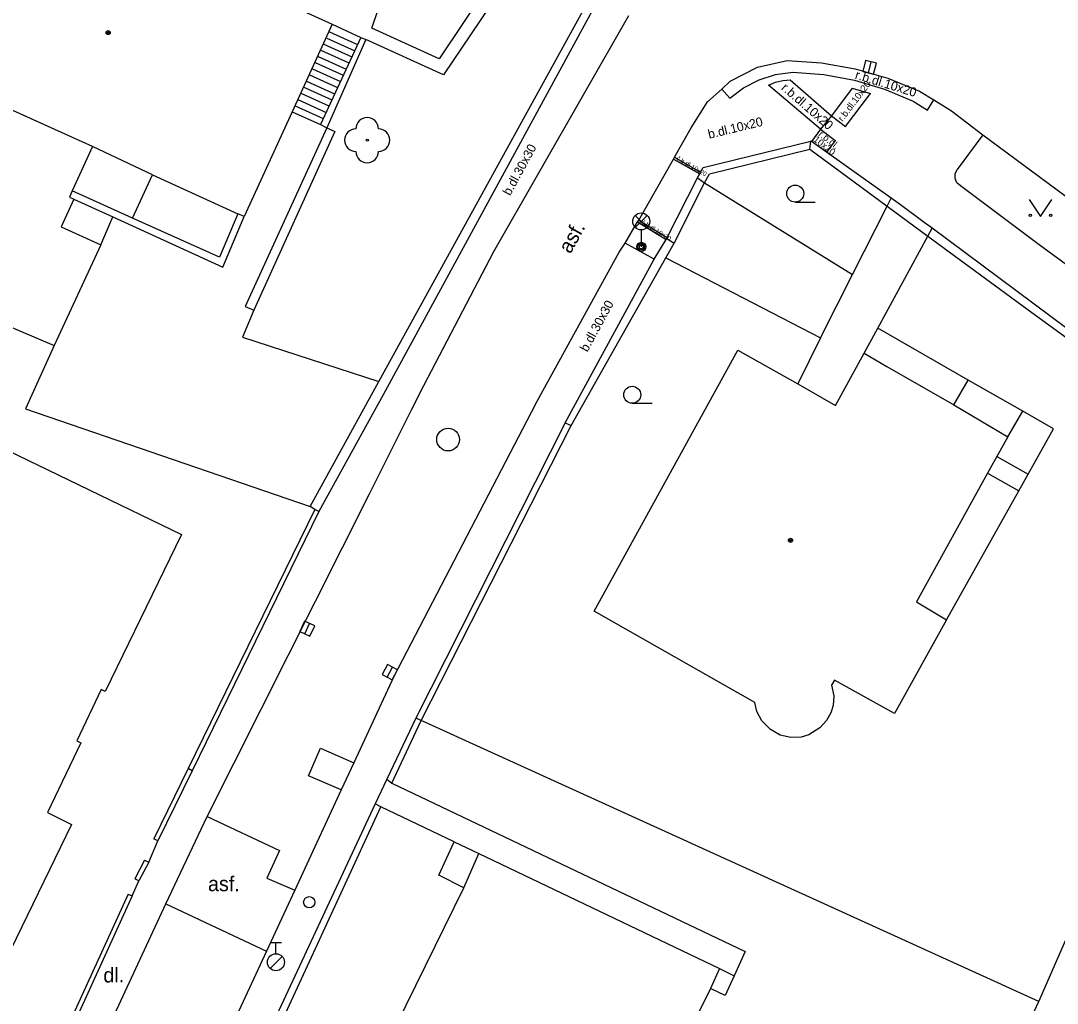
# Model space of a CAD drawing. Extents: x -600309 to -598967, y -1161267 to -1160292.
# Drawn here: x -600079.68 to -600033.91, y -1160403.65 to -1160360.27 of the extents above; entities that cross this region are included whole.
import ezdxf

# ---------------------------------------------------------------- set-up
doc = ezdxf.new("R2010")
doc.units = 0
for name, color, linetype in [('Level 10', 7, 'Continuous'), ('Level 11', 7, 'Continuous'), ('Level 22', 7, 'Continuous'), ('Level 27', 7, 'Continuous'), ('Level 28', 7, 'Continuous'), ('Level 33', 7, 'Continuous'), ('Level 36', 7, 'Continuous'), ('Level 39', 7, 'Continuous'), ('Level 40', 7, 'Continuous'), ('Level 5', 7, 'Continuous'), ('Level 51', 7, 'Continuous'), ('Level 7', 7, 'Continuous'), ('Level 8', 7, 'Continuous')]:
    doc.layers.add(name, color=color, linetype=linetype)

msp = doc.modelspace()

# ---------------------------------------------------------------- linework, layer by layer
at = {"layer": 'Level 10'}
for points in [[(-600058.79, -1160370.45), (-600052.83, -1160360.04)], [(-600050.08, -1160364.99), (-600049.35, -1160363.85), (-600048.72, -1160363.28), (-600048.35, -1160362.94), (-600047.15, -1160362.32), (-600045.83, -1160362.02)], [(-600045.83, -1160362.02), (-600044.32, -1160362.12)], [(-600044.32, -1160362.12), (-600042.84, -1160362.39), (-600041.39, -1160362.8), (-600039.99, -1160363.37)], [(-600039.99, -1160363.37), (-600039.36, -1160363.76), (-600038.58, -1160364.24), (-600037.19, -1160365.3), (-600031.42, -1160369.57)], [(-600056.95, -1160377.2), (-600053.26, -1160370.48), (-600052.99, -1160370.09), (-600052.44, -1160369.15), (-600052.39, -1160369.07), (-600050.86, -1160366.38), (-600050.81, -1160366.29), (-600050.08, -1160364.99)], [(-600071.45, -1160395.4), (-600064.28, -1160381.15), (-600062.42, -1160377.45), (-600061.88, -1160376.37), (-600058.79, -1160370.45)], [(-600056.95, -1160377.2), (-600063.2, -1160389.2199), (-600064.9699, -1160393.03)], [(-600064.9699, -1160393.03), (-600065.53, -1160394.23)], [(-600065.53, -1160394.23), (-600067.58, -1160398.6599)], [(-600073.28, -1160399.26), (-600071.45, -1160395.4)], [(-600067.58, -1160398.6599), (-600068.83, -1160401.35)], [(-600123.86, -1160508.11), (-600109.68, -1160477.9099), (-600096.82, -1160450.26), (-600078.17, -1160409.84), (-600075.92, -1160404.97), (-600073.28, -1160399.26)], [(-600068.83, -1160401.35), (-600076.75, -1160418.43), (-600077.93, -1160420.98), (-600079.35, -1160424.05), (-600096.3, -1160460.77), (-600098.42, -1160465.36), (-600103.4, -1160476.16), (-600106.01, -1160481.8), (-600120.01, -1160512.12)]]:
    msp.add_lwpolyline(points, dxfattribs=at)
at = {"layer": 'Level 11'}
for points in [[(-600056.97, -1160355.61), (-600061.21, -1160361.95), (-600064.18, -1160360.6), (-600063.91, -1160359.82)], [(-600056.53, -1160355.98), (-600061.01, -1160362.65), (-600064.44, -1160361.1)], [(-600065.93, -1160360.42), (-600064.6599, -1160361)], [(-600064.6599, -1160361), (-600066.45, -1160364.85)], [(-600066.17, -1160361.03), (-600064.93, -1160361.59)], [(-600064.6599, -1160361), (-600064.44, -1160361.1), (-600066.1599, -1160364.99)], [(-600066.05, -1160360.75), (-600064.81, -1160361.31)], [(-600066.43, -1160361.57), (-600065.19, -1160362.13)], [(-600066.3, -1160361.3), (-600065.06, -1160361.86)], [(-600066.55, -1160361.84), (-600065.31, -1160362.4)], [(-600066.8, -1160362.39), (-600065.56, -1160362.95)], [(-600066.68, -1160362.11), (-600065.44, -1160362.67)], [(-600067.06, -1160362.93), (-600065.82, -1160363.49)], [(-600066.93, -1160362.66), (-600065.69, -1160363.22)], [(-600048.37, -1160363.69), (-600047.76, -1160363.23), (-600047.08, -1160362.88), (-600046.35, -1160362.64), (-600045.59, -1160362.53)], [(-600045.7, -1160362.87), (-600043.88, -1160364.46), (-600044.36, -1160365.06), (-600046.66, -1160363.11)], [(-600046.66, -1160363.11), (-600046.35, -1160362.98), (-600046.03, -1160362.9), (-600045.7, -1160362.87)], [(-600045.59, -1160362.53), (-600044.22, -1160362.64), (-600042.86, -1160362.89), (-600041.54, -1160363.29), (-600040.27, -1160363.82)], [(-600067.18, -1160363.2), (-600065.94, -1160363.76)], [(-600048.37, -1160363.69), (-600048.72, -1160363.28)], [(-600042.97, -1160363.24), (-600043.88, -1160364.46)], [(-600042.97, -1160363.24), (-600042.16, -1160363.48)], [(-600067.44, -1160363.75), (-600066.2, -1160364.31)], [(-600067.31, -1160363.47), (-600066.07, -1160364.03)], [(-600043.26, -1160364.93), (-600042.16, -1160363.48)], [(-600040.27, -1160363.82), (-600039.64, -1160364.21)], [(-600039.64, -1160364.21), (-600039.36, -1160363.76)], [(-600067.69, -1160364.29), (-600066.45, -1160364.85)], [(-600067.56, -1160364.02), (-600066.32, -1160364.58)], [(-600043.88, -1160364.46), (-600043.26, -1160364.93)], [(-600066.1599, -1160364.99), (-600069.77, -1160372.88), (-600069.39, -1160373.04)], [(-600066.1599, -1160364.99), (-600065.81, -1160365.15), (-600069.39, -1160373.04)], [(-600066.45, -1160364.85), (-600066.1599, -1160364.99)], [(-600044.36, -1160365.06), (-600044.76, -1160365.6)], [(-600044.36, -1160365.06), (-600043.71, -1160365.56)], [(-600043.71, -1160365.56), (-600044.1, -1160366.07)], [(-600037.19, -1160365.3), (-600038.33, -1160366.84)], [(-600076.51, -1160365.82), (-600077.4099, -1160367.78)], [(-600050.86, -1160366.38), (-600049.7, -1160367.03)], [(-600050.81, -1160366.29), (-600049.66, -1160366.95)], [(-600073.86, -1160367.07), (-600070.1, -1160368.79)], [(-600038.42, -1160367.23), (-600038.42, -1160367.03), (-600038.33, -1160366.84)], [(-600050.83, -1160370.08), (-600049.48, -1160367.42)], [(-600049.48, -1160367.42), (-600042.95, -1160371.4699)], [(-600038.19, -1160367.56), (-600038.34, -1160367.42), (-600038.42, -1160367.23)], [(-600094.42, -1160367.7), (-600078.2, -1160374.61)], [(-600077.4099, -1160367.78), (-600077.53, -1160368.05), (-600077.34, -1160368.14)], [(-600074.75, -1160368.98), (-600077.4099, -1160367.78)], [(-600031.75, -1160372.33), (-600034.71, -1160370.16), (-600038.19, -1160367.56)], [(-600077.34, -1160368.14), (-600077.89, -1160369.36), (-600076.15, -1160370.1599)], [(-600077.34, -1160368.14), (-600075.61, -1160368.93)], [(-600042.95, -1160371.4699), (-600041.42, -1160368.45)], [(-600041.42, -1160368.45), (-600039.62, -1160369.78)], [(-600075.61, -1160368.93), (-600070.76, -1160371.15), (-600069.81, -1160368.9099)], [(-600076.15, -1160370.1599), (-600075.61, -1160368.93)], [(-600052.44, -1160369.15), (-600051.18, -1160369.93)], [(-600052.39, -1160369.07), (-600051.13, -1160369.84)], [(-600041.84, -1160373.84), (-600039.62, -1160369.78)], [(-600076.15, -1160370.1599), (-600078.2, -1160374.61)], [(-600051.71, -1160370.79), (-600052.99, -1160370.09)], [(-600051.2, -1160370.73), (-600044.36, -1160374.26)], [(-600044.36, -1160374.26), (-600042.95, -1160371.4699)], [(-600069.39, -1160373.04), (-600069.89, -1160374.24), (-600063.87, -1160376.2)], [(-600042.44, -1160374.94), (-600041.84, -1160373.84)], [(-600037.84, -1160376.13), (-600041.84, -1160373.84)], [(-600044.36, -1160374.26), (-600045.36, -1160376.3)], [(-600078.2, -1160374.61), (-600079.4699, -1160377.4)], [(-600038.48, -1160377.2199), (-600037.84, -1160376.13)], [(-600035.43, -1160377.51), (-600037.84, -1160376.13)], [(-600079.4699, -1160377.4), (-600066.9, -1160381.72)], [(-600036.1, -1160378.64), (-600035.43, -1160377.51)], [(-600034.07, -1160378.28), (-600035.43, -1160377.51)], [(-600035.2, -1160380.29), (-600034.07, -1160378.28)], [(-600036.58, -1160379.51), (-600035.2, -1160380.29)], [(-600036.99, -1160380.25), (-600035.61, -1160381.03)], [(-600035.61, -1160381.03), (-600035.2, -1160380.29)], [(-600038.8, -1160386.7199), (-600035.61, -1160381.03)], [(-600065.53, -1160394.23), (-600066.98, -1160393.61), (-600066.44, -1160392.39), (-600064.9699, -1160393.03)], [(-600063.29, -1160393.93), (-600047.69, -1160401.36)], [(-600060.54, -1160396.52), (-600063.78, -1160394.9699)], [(-600071.45, -1160395.4), (-600068.26, -1160396.9), (-600068.81, -1160398.12), (-600067.58, -1160398.6599)], [(-600061.2199, -1160398), (-600060.54, -1160396.52)], [(-600060.54, -1160396.52), (-600059.45, -1160397.04)], [(-600060.11, -1160398.56), (-600061.2199, -1160398)], [(-600073.28, -1160399.26), (-600068.83, -1160401.35)], [(-600047.69, -1160401.36), (-600048.17, -1160402.44)], [(-600048.82, -1160402.12), (-600048.17, -1160402.44)], [(-600048.17, -1160402.44), (-600048.57, -1160403.3), (-600049.2199, -1160403)]]:
    msp.add_lwpolyline(points, dxfattribs=at)
at = {"layer": 'Level 22'}
msp.add_circle((-600064.38, -1160365.54), 0.05, dxfattribs=at)
for centre, start, end in [((-600064.38, -1160365.04), 0, 180), ((-600064.88, -1160365.54), 90, 270), ((-600063.88, -1160365.54), 270, 90), ((-600064.38, -1160366.04), 180, 0)]:
    msp.add_arc(centre, 0.5, start, end, dxfattribs=at)
at = {"layer": 'Level 27'}
for p, q in [((-600042.1399, -1160362.0773), (-600042.2601, -1160362.5627)), ((-600067.1353, -1160387.3367), (-600066.9247, -1160386.8833)), ((-600063.4973, -1160389.2508), (-600063.2627, -1160388.8092))]:
    msp.add_line(p, q, dxfattribs=at)
for points in [[(-600042.3825, -1160362.0172), (-600042.5028, -1160362.5025), (-600042.0175, -1160362.6228), (-600041.8972, -1160362.1375)], [(-600066.9086, -1160387.442), (-600066.698, -1160386.9886), (-600067.1514, -1160386.778), (-600067.362, -1160387.2314)], [(-600063.2766, -1160389.3681), (-600063.0419, -1160388.9266), (-600063.4834, -1160388.6919), (-600063.7181, -1160389.1334)]]:
    msp.add_lwpolyline(points, close=True, dxfattribs=at)
msp.add_circle((-600060.81, -1160378.76), 0.5, dxfattribs=at)
at = {"layer": 'Level 28'}
for p, q in [((-600068.6599, -1160400.965), (-600068.1599, -1160400.965)), ((-600068.4099, -1160401.465), (-600068.4099, -1160400.965)), ((-600068.6679, -1160402.112), (-600068.1379, -1160401.582))]:
    msp.add_line(p, q, dxfattribs=at)
for centre, radius in [((-600066.94, -1160399.19), 0.25), ((-600068.4099, -1160401.84), 0.375)]:
    msp.add_circle(centre, radius, dxfattribs=at)
at = {"layer": 'Level 33'}
for p, q in [((-600052.545, -1160369.39), (-600052.015, -1160368.86)), ((-600052.545, -1160368.86), (-600052.015, -1160369.39)), ((-600052.28, -1160369.5), (-600052.28, -1160370.25))]:
    msp.add_line(p, q, dxfattribs=at)
for centre, radius in [((-600052.28, -1160369.125), 0.375), ((-600052.28, -1160370.25), 0.2), ((-600052.28, -1160370.25), 0.1445), ((-600052.28, -1160370.25), 0.0876)]:
    msp.add_circle(centre, radius, dxfattribs=at)
at = {"layer": 'Level 36'}
for p, q in [((-600045.48, -1160368.275), (-600044.605, -1160368.275)), ((-600052.68, -1160377.155), (-600051.805, -1160377.155))]:
    msp.add_line(p, q, dxfattribs=at)
msp.add_lwpolyline([(-600035.15, -1160368.16), (-600034.65, -1160368.91), (-600034.15, -1160368.16)], dxfattribs=at)
for centre, radius in [((-600045.4801, -1160367.8999), 0.375), ((-600035.1002, -1160368.8598), 0.05), ((-600034.2008, -1160368.8598), 0.05), ((-600052.6801, -1160376.7799), 0.375)]:
    msp.add_circle(centre, radius, dxfattribs=at)
at = {"layer": 'Level 39'}
for centre, radius in [((-600075.82, -1160360.79), 0.09), ((-600075.82, -1160360.79), 0.0398), ((-600045.69, -1160383.21), 0.09), ((-600045.69, -1160383.21), 0.0398)]:
    msp.add_circle(centre, radius, dxfattribs=at)
at = {"layer": 'Level 5'}
for points in [[(-600069.83, -1160358.63), (-600065.93, -1160360.42)], [(-600065.93, -1160360.42), (-600067.69, -1160364.29)], [(-600076.51, -1160365.82), (-600085.19, -1160361.9)], [(-600067.69, -1160364.29), (-600069.81, -1160368.9099)], [(-600073.86, -1160367.07), (-600076.51, -1160365.82)], [(-600074.75, -1160368.98), (-600073.86, -1160367.07)], [(-600070.1, -1160368.79), (-600070.9099, -1160370.71)], [(-600069.81, -1160368.9099), (-600070.1, -1160368.79)], [(-600070.9099, -1160370.71), (-600074.75, -1160368.98)], [(-600054.36, -1160386.33), (-600048.02, -1160374.81)], [(-600048.02, -1160374.81), (-600045.36, -1160376.3)], [(-600043.7, -1160377.25), (-600042.44, -1160374.94)], [(-600042.44, -1160374.94), (-600041.43, -1160375.53)], [(-600041.43, -1160375.53), (-600038.48, -1160377.2199)], [(-600045.36, -1160376.3), (-600043.7, -1160377.25)], [(-600084.83, -1160377.04), (-600072.58, -1160382.95)], [(-600038.48, -1160377.2199), (-600036.1, -1160378.64)], [(-600036.1, -1160378.64), (-600036.58, -1160379.51)], [(-600036.58, -1160379.51), (-600036.99, -1160380.25)], [(-600036.99, -1160380.25), (-600040.13, -1160385.92)], [(-600072.58, -1160382.95), (-600075.95, -1160389.89)], [(-600040.13, -1160385.92), (-600038.8, -1160386.7199)], [(-600047.26, -1160390.37), (-600054.36, -1160386.33)], [(-600038.8, -1160386.7199), (-600041.1, -1160390.85)], [(-600043.74, -1160389.39), (-600043.88, -1160389.61)], [(-600041.1, -1160390.85), (-600043.74, -1160389.39)], [(-600076.13, -1160389.8), (-600077.21, -1160392.06)], [(-600075.95, -1160389.89), (-600076.13, -1160389.8)], [(-600043.88, -1160389.61), (-600043.78, -1160390.08)], [(-600047.17, -1160390.77), (-600047.26, -1160390.37)], [(-600043.78, -1160390.08), (-600043.81, -1160390.5)], [(-600046.95, -1160391.18), (-600047.17, -1160390.77)], [(-600043.9099, -1160390.82), (-600044.1, -1160391.17)], [(-600043.81, -1160390.5), (-600043.9099, -1160390.82)], [(-600046.58, -1160391.56), (-600046.95, -1160391.18)], [(-600044.1, -1160391.17), (-600044.39, -1160391.49)], [(-600046.15, -1160391.81), (-600046.58, -1160391.56)], [(-600045.67, -1160391.9099), (-600046.15, -1160391.81)], [(-600044.88, -1160391.79), (-600045.2199, -1160391.9)], [(-600044.39, -1160391.49), (-600044.88, -1160391.79)], [(-600077.03, -1160392.15), (-600078.5, -1160395.23)], [(-600077.21, -1160392.06), (-600077.03, -1160392.15)], [(-600045.2199, -1160391.9), (-600045.67, -1160391.9099)], [(-600078.5, -1160395.23), (-600077.44, -1160395.76)], [(-600077.44, -1160395.76), (-600080.36, -1160401.79)], [(-600060.11, -1160398.56), (-600059.45, -1160397.04)], [(-600059.45, -1160397.04), (-600048.82, -1160402.12)], [(-600064.35, -1160407.18), (-600060.11, -1160398.56)], [(-600048.82, -1160402.12), (-600049.2199, -1160403)], [(-600049.2199, -1160403), (-600053.75, -1160412.19)]]:
    msp.add_lwpolyline(points, dxfattribs=at)
at = {"layer": 'Level 51'}
for points in [[(-600034.7199, -1160403.57), (-600030.74, -1160394.46)], [(-600043.13, -1160421.63), (-600034.7199, -1160403.57)]]:
    msp.add_lwpolyline(points, dxfattribs=at)
at = {"layer": 'Level 7'}
for points in [[(-600066.9, -1160381.72), (-600063.87, -1160376.2), (-600054.13, -1160358.49), (-600053.98, -1160358.25), (-600054.33, -1160357.93)], [(-600054.13, -1160357.67), (-600053.52, -1160358.22), (-600054.17, -1160359.3), (-600063.68, -1160376.79), (-600065.72, -1160380.5), (-600066.51, -1160381.94)], [(-600049.79, -1160367.2), (-600049.7, -1160367.03), (-600049.66, -1160366.95), (-600049.55, -1160366.74), (-600044.79, -1160365.58)], [(-600044.83, -1160365.93), (-600044.79, -1160365.58)], [(-600040.83, -1160368.39), (-600041.24, -1160368.1), (-600044.1, -1160366.07), (-600044.76, -1160365.6), (-600044.79, -1160365.58)], [(-600049.48, -1160367.42), (-600049.27, -1160367.02), (-600044.83, -1160365.93)], [(-600044.83, -1160365.93), (-600041.42, -1160368.45)], [(-600049.79, -1160367.2), (-600049.48, -1160367.42)], [(-600041.42, -1160368.45), (-600041.24, -1160368.1)], [(-600024.52, -1160380.46), (-600024.79, -1160380.26), (-600033.49, -1160373.86), (-600039.43, -1160369.43), (-600039.78, -1160369.17)], [(-600055.64, -1160378.02), (-600051.71, -1160370.79), (-600051.18, -1160369.93), (-600051.15, -1160369.88), (-600051.13, -1160369.84)], [(-600039.62, -1160369.78), (-600039.43, -1160369.43)], [(-600039.62, -1160369.78), (-600035.26, -1160372.99), (-600030.02, -1160376.8), (-600024.95, -1160380.6)], [(-600055.38, -1160378.14), (-600051.2, -1160370.73), (-600050.83, -1160370.08)], [(-600051.15, -1160369.88), (-600050.83, -1160370.08)], [(-600055.64, -1160378.02), (-600062.24, -1160391.06)], [(-600055.64, -1160378.02), (-600055.38, -1160378.14)], [(-600062, -1160391.17), (-600055.38, -1160378.14)], [(-600066.51, -1160381.94), (-600066.69, -1160381.84), (-600066.9, -1160381.72)], [(-600066.69, -1160381.84), (-600072.29, -1160393.29)], [(-600066.51, -1160381.94), (-600072.11, -1160393.38)], [(-600062.24, -1160391.06), (-600063.52, -1160393.76)], [(-600063.29, -1160393.93), (-600062, -1160391.17)], [(-600062, -1160391.17), (-600062.24, -1160391.06)], [(-600034.7199, -1160403.57), (-600062, -1160391.17)], [(-600072.29, -1160393.29), (-600073.8, -1160396.39)], [(-600072.11, -1160393.38), (-600073.62, -1160396.48)], [(-600072.11, -1160393.38), (-600072.29, -1160393.29)], [(-600063.52, -1160393.76), (-600063.29, -1160393.93)], [(-600064.03, -1160394.85), (-600071.12, -1160410.07)], [(-600070.78, -1160410.17), (-600063.78, -1160394.9699)], [(-600063.78, -1160394.9699), (-600064.03, -1160394.85)], [(-600073.62, -1160396.48), (-600073.8, -1160396.39)], [(-600074.21, -1160397.33), (-600074.03, -1160397.42), (-600074.46, -1160398.24), (-600074.64, -1160398.15)], [(-600074.21, -1160397.33), (-600074.64, -1160398.15)], [(-600074.94, -1160398.83), (-600074.76, -1160398.91), (-600077.25, -1160404.37), (-600077.51, -1160404.93), (-600077.53, -1160404.92), (-600077.69, -1160404.85)], [(-600074.94, -1160398.83), (-600077.69, -1160404.85)]]:
    msp.add_lwpolyline(points, dxfattribs=at)
at = {"layer": 'Level 8'}
for points in [[(-600051.13, -1160369.84), (-600049.79, -1160367.2)], [(-600039.78, -1160369.17), (-600040.83, -1160368.39)], [(-600063.52, -1160393.76), (-600064.03, -1160394.85)], [(-600074.03, -1160397.42), (-600073.62, -1160396.48)], [(-600074.76, -1160398.91), (-600074.46, -1160398.24)]]:
    msp.add_lwpolyline(points, dxfattribs=at)

# ---------------------------------------------------------------- texts
at = {"layer": 'Level 40'}
for s, height, rotation, p in [('r.b.dl.10x20', 0.3, 53, (-600043.39, -1160364.74)), ('r.b.dl.10x20', 0.400002, 343, (-600042.87, -1160362.82)), ('r.b.dl.10x20', 0.400002, 319, (-600046.13, -1160363.28)), ('b.dl.10x20', 0.4, 13.66905, (-600049.28, -1160365.48)), ('r.b.dl.', 0.3, 322, (-600044.48, -1160365.33)), ('10x20', 0.3, 322, (-600044.71, -1160365.56)), ('b.dl.30x30', 0.4, 61.47289, (-600058.07, -1160368.02)), ('č.b.dl.10x20', 0.2, 330, (-600050.75, -1160366.4)), ('asf.', 0.65, 60.82654, (-600055.41, -1160370.59)), ('č.b.dl.10x20', 0.2, 328, (-600052.3, -1160369.21)), ('b.dl.30x30', 0.4, 61.47289, (-600054.66, -1160374.92))]:
    msp.add_text(s, height=height, rotation=rotation, dxfattribs=at).set_placement(p)
for s, p in [('asf.', (-600071.4099, -1160398.7)), ('asf.', (-600071.4099, -1160398.7)), ('dl.', (-600076.03, -1160402.73)), ('dl.', (-600076.03, -1160402.73))]:
    msp.add_text(s, height=0.65, dxfattribs=at).set_placement(p)

doc.saveas('drawing.dxf')
